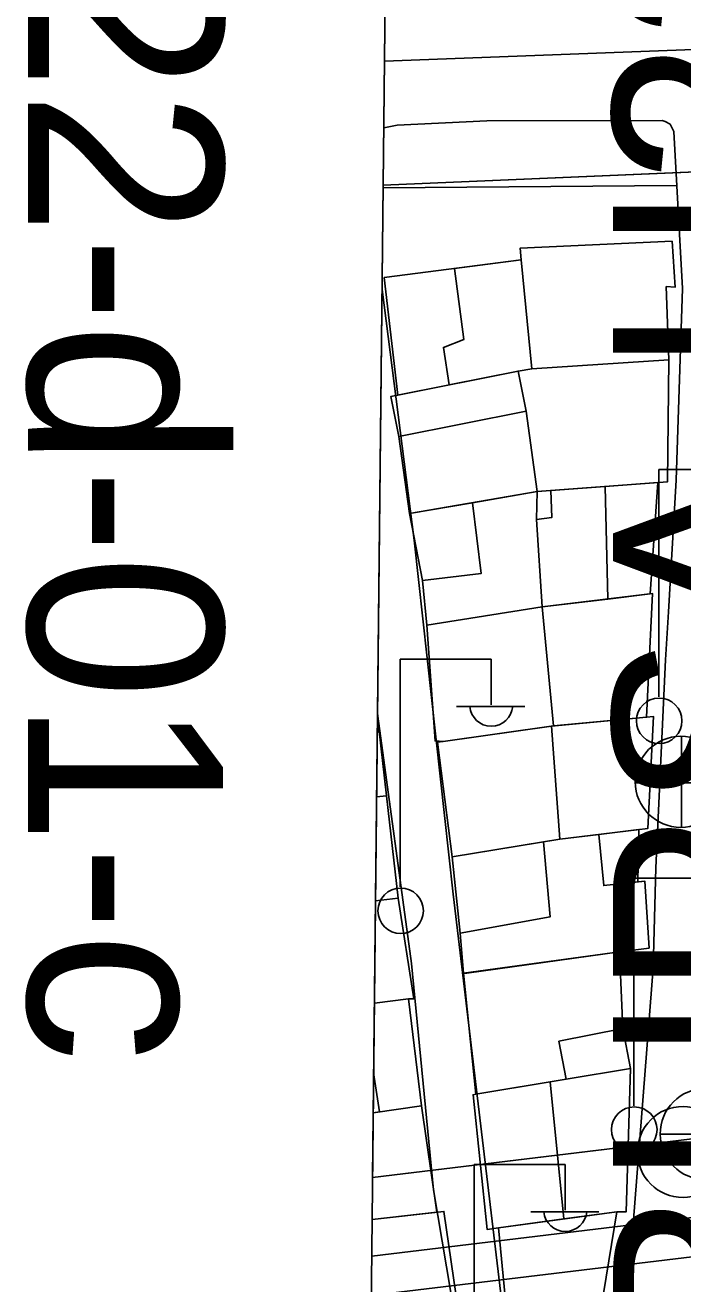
# Model space of a CAD drawing. Extents: x 417997 to 421451, y 4451742 to 4455216.
# Drawn here: x 419095.9 to 419146.5, y 4453532.7 to 4453629.4 of the extents above; entities that cross this region are included whole.
import ezdxf

# ---------------------------------------------------------------- set-up
doc = ezdxf.new("R2010")
doc.units = 0
for name, color, linetype in [('ADAKENARI', 7, 'Continuous'), ('B_Mesken', 7, 'Continuous'), ('B_Teras', 7, 'Continuous'), ('KALDIRIM', 7, 'Continuous'), ('PAFTALAMA', 7, 'Continuous'), ('PL_TİCK', 7, 'Continuous'), ('S_Elektrik_Diregi', 7, 'Continuous'), ('S_Rogar_Kapagi', 7, 'Continuous'), ('S_Rogar_Kapagi_Buski', 7, 'Continuous'), ('SN_3_DERECE_KAYNAK_KORUMA', 7, 'Continuous'), ('TR_TİCK', 7, 'Continuous'), ('Y_Lejant', 7, 'Continuous'), ('Yol_Kaldirim_kenari_bordurtasi', 7, 'Continuous'), ('Yol_Sose', 7, 'Continuous')]:
    doc.layers.add(name, color=color, linetype=linetype)

msp = doc.modelspace()

# ---------------------------------------------------------------- linework, layer by layer
at = {"layer": 'ADAKENARI'}
for p, q in [((419123.402, 4453617.132), (419184.841, 4453619.737)), ((419123.402, 4453617.132), (419184.841, 4453619.737)), ((419122.585, 4453540.825), (419170.939, 4453546.676)), ((419122.585, 4453540.825), (419170.939, 4453546.676))]:
    msp.add_line(p, q, dxfattribs=at)
at = {"layer": 'B_Mesken'}
for points in [[(419134.835, 4453603.017), (419145.38, 4453603.692), (419145.171, 4453609.325), (419145.872, 4453609.288), (419145.629, 4453612.814), (419133.933, 4453612.284), (419134.027, 4453611.376)], [(419124.535, 4453600.993), (419123.482, 4453610.029), (419134.027, 4453611.376), (419134.835, 4453603.017), (419133.779, 4453602.832)], [(419135.237, 4453593.574), (419145.276, 4453594.327), (419145.38, 4453603.692), (419134.835, 4453603.017), (419133.779, 4453602.832), (419134.392, 4453599.749)], [(419124.613, 4453597.804), (419124, 4453600.887), (419133.779, 4453602.832), (419134.392, 4453599.749), (419135.237, 4453593.574), (419125.422, 4453591.873)], [(419143.952, 4453585.705), (419144.524, 4453594.271), (419140.474, 4453593.967), (419136.287, 4453593.653), (419135.237, 4453593.574), (419135.204, 4453591.426), (419135.632, 4453584.695), (419140.671, 4453585.306)], [(419126.77, 4453583.294), (419126.424, 4453586.73), (419125.422, 4453591.873), (419130.284, 4453592.716), (419135.237, 4453593.574), (419135.204, 4453591.426), (419135.632, 4453584.695)], [(419136.515, 4453575.551), (419135.632, 4453584.695), (419144.123, 4453585.725), (419143.667, 4453576.212)], [(419135.632, 4453584.695), (419126.77, 4453583.294), (419127.393, 4453574.398), (419128.016, 4453574.365), (419136.515, 4453575.551)], [(419128.016, 4453574.365), (419127.592, 4453574.303), (419128.699, 4453565.494), (419136.985, 4453566.835), (419143.751, 4453567.662), (419144.201, 4453576.264), (419143.667, 4453576.212), (419136.515, 4453575.551), (419136.357, 4453575.529)], [(419128.699, 4453565.494), (419129.318, 4453559.62), (419129.57, 4453556.529), (419129.847, 4453556.544), (419141.575, 4453558.183), (419143.852, 4453558.469), (419143.526, 4453563.616), (419142.996, 4453563.559), (419143.079, 4453567.58), (419139.991, 4453567.202), (419136.985, 4453566.835), (419135.74, 4453566.633)], [(419141.83, 4453552.29), (419141.575, 4453558.183), (419129.847, 4453556.544), (419129.57, 4453556.529), (419130.538, 4453547.248), (419137.47, 4453548.384), (419142.418, 4453549.217)], [(419141.367, 4453538.194), (419142.092, 4453538.187), (419142.418, 4453549.217), (419137.47, 4453548.384), (419136.245, 4453548.183), (419130.538, 4453547.248), (419130.324, 4453547.189), (419131.409, 4453536.822), (419132.28, 4453536.961), (419137.289, 4453537.641)], [(419132.28, 4453536.961), (419141.367, 4453538.194), (419138.722, 4453521.871), (419133.746, 4453521.852)]]:
    msp.add_lwpolyline(points, close=True, dxfattribs=at)
for points in [[(419122.969, 4453576.556), (419123.068, 4453575.387), (419123.65, 4453570.17), (419122.9, 4453570.1)], [(419122.9, 4453570.1), (419123.65, 4453570.17), (419124.565, 4453562.316), (419122.814, 4453562.094)], [(419122.814, 4453562.094), (419124.565, 4453562.316), (419125.753, 4453554.576), (419125.36, 4453554.58), (419122.73, 4453554.247)], [(419122.73, 4453554.247), (419125.36, 4453554.58), (419126.361, 4453546.339), (419122.64, 4453545.809)], [(419122.64, 4453545.809), (419126.361, 4453546.339), (419127.529, 4453538.158), (419122.552, 4453537.59)], [(419122.552, 4453537.59), (419128.075, 4453538.22), (419129.187, 4453530.48), (419122.467, 4453529.674)]]:
    msp.add_lwpolyline(points, dxfattribs=at)
at = {"layer": 'B_Teras'}
for points in [[(419128.895, 4453610.721), (419129.602, 4453605.254), (419128.043, 4453604.651), (419128.47, 4453601.776), (419133.779, 4453602.832), (419134.835, 4453603.017), (419134.027, 4453611.376)], [(419124, 4453600.887), (419133.779, 4453602.832), (419134.392, 4453599.749), (419124.613, 4453597.804)], [(419135.632, 4453584.695), (419135.204, 4453591.426), (419136.383, 4453591.579), (419136.287, 4453593.653), (419140.474, 4453593.967), (419140.671, 4453585.306)], [(419130.284, 4453592.716), (419130.933, 4453587.265), (419126.424, 4453586.73), (419125.422, 4453591.873)], [(419136.357, 4453575.529), (419136.985, 4453566.835), (419143.751, 4453567.662), (419144.201, 4453576.264), (419143.667, 4453576.212)], [(419135.74, 4453566.633), (419136.25, 4453560.885), (419129.318, 4453559.62), (419129.57, 4453556.529), (419141.575, 4453558.183), (419143.852, 4453558.469), (419143.526, 4453563.616), (419140.374, 4453563.279), (419139.991, 4453567.202), (419136.985, 4453566.835)], [(419136.921, 4453551.318), (419137.47, 4453548.384), (419142.418, 4453549.217), (419141.83, 4453552.29)], [(419136.245, 4453548.183), (419137.289, 4453537.641), (419132.28, 4453536.961), (419131.409, 4453536.822), (419130.324, 4453547.189), (419130.538, 4453547.248)]]:
    msp.add_lwpolyline(points, close=True, dxfattribs=at)
for points in [[(419122.9, 4453570.1), (419123.65, 4453570.17), (419123.068, 4453575.387), (419122.956, 4453575.376)], [(419122.64, 4453545.809), (419123.113, 4453545.877), (419122.673, 4453548.881)]]:
    msp.add_lwpolyline(points, dxfattribs=at)
at = {"layer": 'KALDIRIM'}
for p, q in [((419185.862, 4453629.014), (419123.504, 4453626.658)), ((419185.862, 4453629.014), (419123.504, 4453626.658)), ((419122.52, 4453534.773), (419171.66, 4453540.719)), ((419122.52, 4453534.773), (419171.66, 4453540.719)), ((419173.169, 4453537.88), (419122.488, 4453531.748)), ((419173.169, 4453537.88), (419122.488, 4453531.748))]:
    msp.add_line(p, q, dxfattribs=at)
at = {"layer": 'PAFTALAMA'}
msp.add_line((419138.441, 4455021.891), (419108.72, 4452245.779), dxfattribs=at)
msp.add_line((419138.441, 4455021.891), (419108.72, 4452245.779), dxfattribs=at)
at = {"layer": 'PL_TİCK'}
msp.add_line((419123.402, 4453617.132), (419122.585, 4453540.825), dxfattribs=at)
msp.add_line((419123.402, 4453617.132), (419122.585, 4453540.825), dxfattribs=at)
msp.add_lwpolyline([(419122.585, 4453540.825), (419170.939, 4453546.676), (419336.29, 4453563.001), (419344.799, 4453573.879), (419338.619, 4453616.3), (419327.187, 4453625.772), (419184.841, 4453619.737), (419123.402, 4453617.132)], dxfattribs=at)
msp.add_lwpolyline([(419122.585, 4453540.825), (419170.939, 4453546.676), (419336.29, 4453563.001), (419344.799, 4453573.879), (419338.619, 4453616.3), (419327.187, 4453625.772), (419184.841, 4453619.737), (419123.402, 4453617.132)], dxfattribs=at)
at = {"layer": 'S_Elektrik_Diregi'}
for p, q in [((419144.596, 4453577.779), (419144.596, 4453595.279)), ((419144.596, 4453595.279), (419151.596, 4453595.279)), ((419124.715, 4453563.173), (419124.715, 4453580.673)), ((419124.715, 4453580.673), (419131.715, 4453580.673)), ((419131.715, 4453577.173), (419131.715, 4453580.673)), ((419129.055, 4453577.033), (419134.305, 4453577.033)), ((419142.681, 4453563.846), (419149.681, 4453563.846)), ((419142.681, 4453546.346), (419142.681, 4453563.846)), ((419130.409, 4453524.326), (419130.409, 4453541.826)), ((419130.409, 4453541.826), (419137.409, 4453541.826)), ((419137.409, 4453538.326), (419137.409, 4453541.826)), ((419134.749, 4453538.186), (419139.999, 4453538.186))]:
    msp.add_line(p, q, dxfattribs=at)
for centre in [(419144.632, 4453575.943), (419124.751, 4453561.338), (419142.717, 4453544.511)]:
    msp.add_circle(centre, 1.75, dxfattribs=at)
for centre in [(419131.716, 4453577.186), (419137.41, 4453538.339)]:
    msp.add_arc(centre, 1.658, 184.83843, 355.14641, dxfattribs=at)
at = {"layer": 'S_Rogar_Kapagi'}
for p, q in [((419146.348, 4453567.723), (419146.348, 4453574.723)), ((419142.778, 4453571.188), (419149.778, 4453571.188))]:
    msp.add_line(p, q, dxfattribs=at)
msp.add_circle((419146.295, 4453571.252), 3.5, dxfattribs=at)
at = {"layer": 'S_Rogar_Kapagi_Buski'}
for p, q in [((419144.705, 4453544.174), (419151.705, 4453544.174)), ((419142.965, 4453542.794), (419149.965, 4453542.794))]:
    msp.add_line(p, q, dxfattribs=at)
for centre in [(419148.205, 4453544.174), (419146.465, 4453542.794)]:
    msp.add_circle(centre, 3.5, dxfattribs=at)
at = {"layer": 'SN_3_DERECE_KAYNAK_KORUMA'}
msp.add_line((419126.495, 4453906.073), (419108.72, 4452245.779), dxfattribs=at)
msp.add_line((419126.495, 4453906.073), (419108.72, 4452245.779), dxfattribs=at)
at = {"layer": 'TR_TİCK'}
msp.add_line((419123.402, 4453617.132), (419122.585, 4453540.825), dxfattribs=at)
msp.add_line((419123.402, 4453617.132), (419122.585, 4453540.825), dxfattribs=at)
msp.add_lwpolyline([(419122.585, 4453540.825), (419170.939, 4453546.676), (419336.29, 4453563.001), (419344.799, 4453573.879), (419338.619, 4453616.3), (419327.187, 4453625.772), (419184.841, 4453619.737), (419123.402, 4453617.132)], dxfattribs=at)
msp.add_lwpolyline([(419122.585, 4453540.825), (419170.939, 4453546.676), (419336.29, 4453563.001), (419344.799, 4453573.879), (419338.619, 4453616.3), (419327.187, 4453625.772), (419184.841, 4453619.737), (419123.402, 4453617.132)], dxfattribs=at)
at = {"layer": 'Y_Lejant'}
msp.add_lwpolyline([(419138.442, 4455021.89), (421266.409, 4454999.402), (421237.471, 4452223.294), (419108.722, 4452245.778)], close=True, dxfattribs=at)
at = {"layer": 'Yol_Kaldirim_kenari_bordurtasi'}
msp.add_lwpolyline([(419123.401, 4453616.915), (419145.977, 4453617.103)], dxfattribs=at)
at = {"layer": 'Yol_Sose'}
for points in [[(419145.927, 4453594.446), (419146.439, 4453609.194), (419145.756, 4453621.252), (419145.483, 4453621.808), (419145.101, 4453622.036), (419144.861, 4453622.101), (419131.367, 4453622.065), (419124.489, 4453621.746), (419123.45, 4453621.547)], [(419144.162, 4453556.932), (419142.656, 4453537.566), (419141.151, 4453529.806), (419139.54, 4453522.174), (419139.474, 4453521.652), (419139.35, 4453521.433), (419139.119, 4453521.332), (419138.367, 4453521.335), (419133.974, 4453521.496), (419133.834, 4453521.692), (419133.625, 4453522.004), (419128.777, 4453562.61), (419125.778, 4453589.844), (419123.317, 4453609.096)], [(419145.927, 4453594.446), (419145.347, 4453584.317), (419145.115, 4453580.644), (419144.381, 4453564.628)], [(419120.608, 4453356.016), (419126.565, 4453355.574), (419127.129, 4453355.79), (419127.505, 4453356.42), (419127.636, 4453357.031), (419128.947, 4453374.008), (419129.753, 4453391.042), (419130.99, 4453409.639), (419132.768, 4453428.473), (419133.802, 4453449.621), (419133.926, 4453467.614), (419134.949, 4453488.384), (419134.514, 4453508.438), (419133.948, 4453511.201), (419130.238, 4453522.28), (419127.272, 4453539.872), (419125.575, 4453557.294), (419122.988, 4453576.311), (419122.968, 4453576.497)], [(419144.381, 4453564.628), (419144.162, 4453556.932)]]:
    msp.add_lwpolyline(points, dxfattribs=at)

# ---------------------------------------------------------------- texts
at = {"layer": 'PAFTALAMA'}
msp.add_text('BURSA-H22-d-02-d', height=15, rotation=90, dxfattribs=at).set_placement((419156.08, 4453526.827))
msp.add_text('BURSA-H22-d-02-d', height=15, rotation=90, dxfattribs=at).set_placement((419156.08, 4453526.827))
at = {"layer": 'Y_Lejant'}
msp.add_text('BURSA-H22-d-01-c', height=15, rotation=270, dxfattribs=at).set_placement((419096.082, 4453725.829))

doc.saveas('drawing.dxf')
